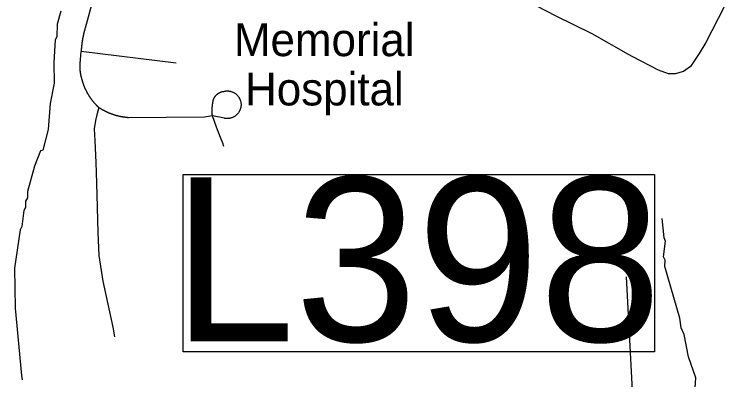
# Model space of a CAD drawing. Extents: x 1268485 to 1426702, y 514839 to 616766.
# Drawn here: x 1360511 to 1362314, y 559787 to 560698 of the extents above; entities that cross this region are included whole.
import ezdxf

# ---------------------------------------------------------------- set-up
doc = ezdxf.new("R2010")
doc.units = 0
for name, color, linetype in [('Old_Level_22', 7, 'Continuous'), ('Old_Level_31', 7, 'Continuous'), ('Old_Level_35', 7, 'Continuous'), ('Old_Level_62', 7, 'Continuous')]:
    doc.layers.add(name, color=color, linetype=linetype)

msp = doc.modelspace()

# ---------------------------------------------------------------- linework, layer by layer
at = {"layer": 'Old_Level_22'}
msp.add_line((1361325.026, 560635.353), (1361325.026, 560635.353), dxfattribs=at)
at = {"layer": 'Old_Level_31'}
msp.add_lwpolyline([(1360931.786, 560299.169), (1362108.954, 560299.169), (1362108.954, 559855.94), (1360931.786, 559855.94), (1360931.786, 560299.169)], dxfattribs=at)
at = {"layer": 'Old_Level_35'}
for p, q in [((1360759.664, 560930.689), (1360687.486, 560664.48)), ((1360676.003, 560585.945), (1360677.336, 560605.937)), ((1360914.478, 560577.23), (1360677.336, 560605.937)), ((1361035.357, 560439.127), (1361005.214, 560444.92)), ((1362064.616, 559548.996), (1362038.882, 560043.684))]:
    msp.add_line(p, q, dxfattribs=at)
for points in [[(1362313.754, 560777.823), (1362236.654, 560628.647), (1362220.25, 560600.76), (1362198.617, 560568.567), (1362180.88, 560556.059), (1362160.785, 560549.855), (1362143.458, 560550.317), (1362118.954, 560558.98), (1362054.773, 560592.558), (1362043.905, 560598.299), (1361952.862, 560649.818), (1361863.46, 560694.264), (1361813.632, 560720.305)], [(1360687.486, 560664.48), (1360687.383, 560663.916), (1360687.076, 560663.352), (1360686.973, 560662.737), (1360686.871, 560662.173), (1360686.666, 560661.609), (1360686.461, 560661.045), (1360686.358, 560660.43), (1360686.153, 560659.866), (1360686.05, 560659.302), (1360685.845, 560658.738), (1360685.743, 560658.123), (1360685.538, 560657.559), (1360685.333, 560656.995), (1360685.23, 560656.38), (1360685.128, 560655.817), (1360684.923, 560655.252), (1360684.718, 560654.637), (1360684.615, 560654.074), (1360684.513, 560653.509), (1360684.41, 560652.894), (1360684.205, 560652.331), (1360684, 560651.766), (1360683.897, 560651.1), (1360683.795, 560650.588), (1360683.59, 560650.023), (1360683.487, 560649.357), (1360683.385, 560648.793), (1360683.282, 560648.178), (1360683.077, 560647.614), (1360682.975, 560647.05), (1360682.872, 560646.435), (1360682.77, 560645.871), (1360682.667, 560645.256), (1360682.462, 560644.692), (1360682.36, 560644.077), (1360682.257, 560643.513), (1360682.154, 560642.949), (1360681.949, 560642.334), (1360681.847, 560641.77), (1360681.744, 560641.104), (1360681.642, 560640.54), (1360681.539, 560639.925), (1360681.334, 560639.361), (1360681.232, 560638.746), (1360681.129, 560638.182), (1360681.027, 560637.567), (1360681.027, 560637.003), (1360680.924, 560636.439), (1360680.719, 560635.824), (1360680.617, 560635.26), (1360680.514, 560634.644), (1360680.412, 560634.081), (1360680.412, 560633.414), (1360680.206, 560632.851), (1360680.104, 560632.236), (1360680.001, 560631.671), (1360680.001, 560631.056), (1360679.899, 560630.441), (1360679.796, 560629.877), (1360679.796, 560629.262), (1360679.591, 560628.698), (1360679.489, 560628.083), (1360679.489, 560627.519), (1360679.386, 560626.853), (1360679.284, 560626.289), (1360679.284, 560625.674), (1360679.079, 560625.11), (1360678.976, 560624.494), (1360678.976, 560623.879), (1360678.874, 560623.316), (1360678.874, 560622.701), (1360678.771, 560622.136), (1360678.771, 560621.521), (1360678.669, 560620.958), (1360678.464, 560620.291), (1360678.464, 560619.676), (1360678.361, 560619.112), (1360678.361, 560618.497), (1360678.361, 560617.933), (1360678.258, 560617.318), (1360678.258, 560616.754), (1360678.156, 560616.139), (1360678.156, 560615.524), (1360677.951, 560614.959), (1360677.951, 560614.293), (1360677.951, 560613.729), (1360677.848, 560613.114), (1360677.848, 560612.499), (1360677.746, 560611.935), (1360677.746, 560611.32), (1360677.746, 560610.705), (1360677.643, 560610.141), (1360677.643, 560609.526), (1360677.643, 560608.962), (1360677.643, 560608.295), (1360677.541, 560607.68), (1360677.541, 560607.117), (1360677.541, 560606.501), (1360677.336, 560605.937)], [(1360678.874, 560539.193), (1360678.771, 560539.705), (1360678.669, 560540.115), (1360678.464, 560540.577), (1360678.361, 560541.038), (1360678.258, 560541.5), (1360678.156, 560541.961), (1360677.951, 560542.423), (1360677.848, 560542.884), (1360677.746, 560543.396), (1360677.746, 560543.806), (1360677.643, 560544.268), (1360677.541, 560544.729), (1360677.336, 560545.191), (1360677.233, 560545.704), (1360677.131, 560546.114), (1360677.131, 560546.626), (1360677.028, 560547.087), (1360676.926, 560547.549), (1360676.721, 560548.01), (1360676.618, 560548.523), (1360676.618, 560548.933), (1360676.516, 560549.445), (1360676.413, 560549.855), (1360676.413, 560550.368), (1360676.208, 560550.83), (1360676.105, 560551.291), (1360676.105, 560551.753), (1360676.003, 560552.265), (1360676.003, 560552.675), (1360675.9, 560553.188), (1360675.798, 560553.649), (1360675.798, 560554.111), (1360675.593, 560554.572), (1360675.593, 560555.084), (1360675.49, 560555.546), (1360675.49, 560556.007), (1360675.388, 560556.52), (1360675.388, 560556.93), (1360675.388, 560557.442), (1360675.285, 560557.852), (1360675.285, 560558.365), (1360675.08, 560558.878), (1360675.08, 560559.288), (1360675.08, 560559.8), (1360674.978, 560560.262), (1360674.978, 560560.775), (1360674.978, 560561.236), (1360674.978, 560561.698), (1360674.875, 560562.21), (1360674.875, 560562.62), (1360674.875, 560563.133), (1360674.875, 560563.646), (1360674.875, 560564.056), (1360674.773, 560564.568), (1360674.773, 560565.081), (1360674.773, 560565.491), (1360674.773, 560566.004), (1360674.773, 560566.414), (1360674.773, 560566.926), (1360674.773, 560567.439), (1360674.773, 560567.9), (1360674.773, 560568.362), (1360674.773, 560568.874), (1360674.773, 560569.335), (1360674.773, 560569.797), (1360674.773, 560570.258), (1360674.773, 560570.771), (1360674.773, 560571.233), (1360674.773, 560571.693), (1360674.773, 560572.206), (1360674.773, 560572.668), (1360674.773, 560573.129), (1360674.773, 560573.641), (1360674.875, 560574.052), (1360674.875, 560574.564), (1360674.875, 560575.077), (1360674.875, 560575.487), (1360674.875, 560576), (1360674.978, 560576.512), (1360674.978, 560576.922), (1360674.978, 560577.435), (1360675.08, 560577.897), (1360675.08, 560578.358), (1360675.08, 560578.87), (1360675.285, 560579.332), (1360675.285, 560579.793), (1360675.285, 560580.255), (1360675.388, 560580.767), (1360675.388, 560581.228), (1360675.49, 560581.69), (1360675.49, 560582.203), (1360675.593, 560582.613), (1360675.593, 560583.126), (1360675.798, 560583.587), (1360675.798, 560584.048), (1360675.9, 560584.561), (1360675.9, 560585.022), (1360676.003, 560585.484), (1360676.003, 560585.945)], [(1360721.422, 560466.041), (1360720.704, 560466.707), (1360720.089, 560467.322), (1360719.474, 560467.886), (1360718.859, 560468.501), (1360718.244, 560469.117), (1360717.628, 560469.68), (1360717.013, 560470.295), (1360716.398, 560470.962), (1360715.886, 560471.577), (1360715.27, 560472.192), (1360714.655, 560472.808), (1360714.04, 560473.423), (1360713.527, 560474.14), (1360712.912, 560474.756), (1360712.297, 560475.371), (1360711.784, 560476.088), (1360711.169, 560476.704), (1360710.657, 560477.319), (1360710.042, 560477.985), (1360709.529, 560478.702), (1360708.914, 560479.318), (1360708.401, 560479.984), (1360707.786, 560480.702), (1360707.273, 560481.317), (1360706.761, 560481.983), (1360706.146, 560482.701), (1360705.633, 560483.368), (1360705.12, 560484.085), (1360704.608, 560484.751), (1360704.095, 560485.418), (1360703.48, 560486.136), (1360702.967, 560486.854), (1360702.455, 560487.571), (1360702.045, 560488.237), (1360701.532, 560488.955), (1360701.019, 560489.673), (1360700.507, 560490.39), (1360700.097, 560491.108), (1360699.584, 560491.826), (1360699.174, 560492.543), (1360698.661, 560493.261), (1360698.149, 560493.979), (1360697.738, 560494.748), (1360697.226, 560495.414), (1360696.713, 560496.183), (1360696.406, 560496.952), (1360695.893, 560497.67), (1360695.38, 560498.439), (1360694.97, 560499.208), (1360694.458, 560499.925), (1360694.15, 560500.695), (1360693.74, 560501.463), (1360693.227, 560502.181), (1360692.92, 560502.95), (1360692.51, 560503.668), (1360691.997, 560504.436), (1360691.587, 560505.257), (1360691.279, 560506.026), (1360690.869, 560506.744), (1360690.459, 560507.564), (1360690.151, 560508.332), (1360689.741, 560509.05), (1360689.331, 560509.87), (1360689.024, 560510.64), (1360688.614, 560511.46), (1360688.203, 560512.228), (1360687.896, 560512.998), (1360687.486, 560513.818), (1360687.076, 560514.638), (1360686.768, 560515.356), (1360686.461, 560516.176), (1360686.153, 560516.996), (1360685.743, 560517.816), (1360685.538, 560518.585), (1360685.128, 560519.354), (1360684.923, 560520.175), (1360684.513, 560520.995), (1360684.205, 560521.815), (1360683.897, 560522.635), (1360683.59, 560523.455), (1360683.385, 560524.276), (1360682.975, 560525.044), (1360682.77, 560525.864), (1360682.462, 560526.736), (1360682.257, 560527.556), (1360681.949, 560528.377), (1360681.744, 560529.197), (1360681.334, 560530.017), (1360681.129, 560530.888), (1360680.924, 560531.708), (1360680.719, 560532.478), (1360680.514, 560533.298), (1360680.206, 560534.169), (1360680.001, 560534.989), (1360679.796, 560535.861), (1360679.489, 560536.681), (1360679.386, 560537.501), (1360679.079, 560538.373), (1360678.874, 560539.193)], [(1361007.47, 560484.188), (1361007.675, 560484.496), (1361007.777, 560484.854), (1361007.88, 560485.264), (1361007.88, 560485.572), (1361007.982, 560485.931), (1361008.085, 560486.289), (1361008.29, 560486.649), (1361008.392, 560487.007), (1361008.495, 560487.315), (1361008.7, 560487.674), (1361008.905, 560487.981), (1361009.007, 560488.391), (1361009.11, 560488.699), (1361009.213, 560489.058), (1361009.418, 560489.365), (1361009.623, 560489.673), (1361009.725, 560490.083), (1361009.828, 560490.39), (1361010.135, 560490.698), (1361010.238, 560491.005), (1361010.545, 560491.365), (1361010.648, 560491.672), (1361010.853, 560491.98), (1361010.955, 560492.338), (1361011.263, 560492.646), (1361011.468, 560492.953), (1361011.673, 560493.261), (1361011.878, 560493.569), (1361012.083, 560493.876), (1361012.288, 560494.184), (1361012.493, 560494.441), (1361012.801, 560494.748), (1361013.006, 560495.056), (1361013.211, 560495.312), (1361013.416, 560495.619), (1361013.621, 560495.927), (1361013.826, 560496.183), (1361014.134, 560496.491), (1361014.339, 560496.747), (1361014.646, 560497.004), (1361014.851, 560497.311), (1361015.159, 560497.567), (1361015.364, 560497.824), (1361015.774, 560498.08), (1361015.979, 560498.387), (1361016.287, 560498.644), (1361016.492, 560498.9), (1361016.799, 560499.105), (1361017.005, 560499.31), (1361017.415, 560499.567), (1361017.62, 560499.823), (1361017.825, 560500.079), (1361018.235, 560500.335), (1361018.542, 560500.49), (1361018.747, 560500.745), (1361019.158, 560500.951), (1361019.363, 560501.207), (1361019.773, 560501.361), (1361019.978, 560501.566), (1361020.388, 560501.822), (1361020.593, 560501.976), (1361021.003, 560502.181), (1361021.208, 560502.386), (1361021.618, 560502.54), (1361021.926, 560502.745), (1361022.233, 560502.95), (1361022.643, 560503.104), (1361022.848, 560503.258), (1361023.259, 560503.463), (1361023.669, 560503.616), (1361023.874, 560503.77), (1361024.284, 560503.924), (1361024.591, 560504.078), (1361024.899, 560504.231), (1361025.207, 560504.386), (1361025.617, 560504.488), (1361026.027, 560504.641), (1361026.232, 560504.744), (1361026.642, 560504.898), (1361026.95, 560505.001), (1361027.36, 560505.103), (1361027.77, 560505.257), (1361028.077, 560505.359), (1361028.385, 560505.513), (1361028.795, 560505.564), (1361029.103, 560505.667), (1361029.513, 560505.769), (1361029.923, 560505.872), (1361030.23, 560505.923), (1361030.64, 560506.026), (1361031.051, 560506.077), (1361031.358, 560506.179), (1361031.666, 560506.231), (1361031.973, 560506.334), (1361032.383, 560506.334), (1361032.794, 560506.384), (1361033.101, 560506.436), (1361033.511, 560506.487), (1361033.921, 560506.487)], [(1361033.921, 560506.487), (1361035.152, 560506.795), (1361036.382, 560507), (1361037.612, 560507.256), (1361038.74, 560507.359), (1361039.97, 560507.461), (1361041.201, 560507.512), (1361042.533, 560507.512), (1361043.764, 560507.512), (1361044.994, 560507.359), (1361046.224, 560507.256), (1361047.455, 560507.102), (1361048.788, 560506.897), (1361050.018, 560506.641), (1361051.248, 560506.334), (1361052.376, 560506.026), (1361053.606, 560505.564), (1361054.734, 560505.103), (1361055.862, 560504.693), (1361056.99, 560504.129), (1361058.117, 560503.565), (1361059.245, 560503.001), (1361060.373, 560502.386), (1361061.398, 560501.668), (1361062.424, 560500.951), (1361063.346, 560500.182), (1361064.372, 560499.413), (1361065.397, 560498.644), (1361066.217, 560497.772), (1361067.14, 560496.901), (1361067.96, 560495.927), (1361068.78, 560495.004), (1361069.498, 560493.979), (1361070.216, 560493.005), (1361071.036, 560491.98), (1361071.651, 560490.955), (1361072.266, 560489.827), (1361072.881, 560488.75), (1361073.394, 560487.622), (1361074.009, 560486.494), (1361074.419, 560485.316), (1361074.829, 560484.136), (1361075.239, 560482.958), (1361075.547, 560481.727), (1361075.854, 560480.548), (1361076.162, 560479.318), (1361076.265, 560478.087), (1361076.47, 560476.806), (1361076.675, 560475.627), (1361076.675, 560474.396), (1361076.675, 560473.115), (1361076.675, 560471.885), (1361076.675, 560470.603), (1361076.47, 560469.373), (1361076.367, 560468.142), (1361076.162, 560466.861), (1361075.854, 560465.682), (1361075.649, 560464.451), (1361075.239, 560463.273), (1361074.829, 560462.042), (1361074.522, 560460.863), (1361074.009, 560459.684), (1361073.496, 560458.556), (1361072.984, 560457.429), (1361072.369, 560456.301), (1361071.753, 560455.276), (1361071.138, 560454.199), (1361070.421, 560453.123), (1361069.6, 560452.148), (1361068.883, 560451.175), (1361068.165, 560450.2), (1361067.242, 560449.329), (1361066.422, 560448.355), (1361065.499, 560447.484), (1361064.474, 560446.663), (1361063.654, 560445.946), (1361062.629, 560445.126), (1361061.603, 560444.459), (1361060.476, 560443.741), (1361059.45, 560443.126), (1361058.425, 560442.511), (1361057.297, 560441.947), (1361056.169, 560441.383), (1361055.042, 560440.922), (1361053.709, 560440.512), (1361052.581, 560440.05), (1361051.351, 560439.742), (1361050.223, 560439.435), (1361048.993, 560439.127), (1361047.762, 560438.922), (1361046.532, 560438.769), (1361045.302, 560438.615), (1361043.969, 560438.512), (1361042.739, 560438.461), (1361041.508, 560438.461), (1361040.278, 560438.512), (1361039.048, 560438.615), (1361037.715, 560438.769), (1361036.484, 560438.922), (1361035.357, 560439.127)], [(1361005.214, 560444.92), (1361005.111, 560445.331), (1361005.111, 560445.689), (1361005.111, 560446.151), (1361005.009, 560446.509), (1361005.009, 560446.868), (1361005.009, 560447.329), (1361004.906, 560447.689), (1361004.906, 560448.15), (1361004.906, 560448.509), (1361004.906, 560448.867), (1361004.701, 560449.329), (1361004.701, 560449.688), (1361004.701, 560450.047), (1361004.701, 560450.508), (1361004.701, 560450.867), (1361004.599, 560451.225), (1361004.599, 560451.687), (1361004.599, 560452.046), (1361004.599, 560452.507), (1361004.599, 560452.866), (1361004.599, 560453.276), (1361004.496, 560453.686), (1361004.496, 560454.045), (1361004.496, 560454.455), (1361004.496, 560454.865), (1361004.496, 560455.276), (1361004.496, 560455.686), (1361004.496, 560456.044), (1361004.496, 560456.454), (1361004.496, 560456.864), (1361004.496, 560457.274), (1361004.496, 560457.685), (1361004.496, 560458.044), (1361004.496, 560458.454), (1361004.496, 560458.864), (1361004.496, 560459.274), (1361004.496, 560459.633), (1361004.496, 560460.043), (1361004.496, 560460.453), (1361004.496, 560460.863), (1361004.496, 560461.273), (1361004.496, 560461.632), (1361004.496, 560462.042), (1361004.599, 560462.452), (1361004.599, 560462.811), (1361004.599, 560463.273), (1361004.599, 560463.631), (1361004.599, 560464.041), (1361004.599, 560464.451), (1361004.599, 560464.811), (1361004.701, 560465.271), (1361004.701, 560465.631), (1361004.701, 560465.989), (1361004.701, 560466.451), (1361004.906, 560466.809), (1361004.906, 560467.271), (1361004.906, 560467.63), (1361004.906, 560467.989), (1361005.009, 560468.45), (1361005.009, 560468.809), (1361005.009, 560469.167), (1361005.111, 560469.629), (1361005.111, 560469.988), (1361005.111, 560470.398), (1361005.214, 560470.808), (1361005.214, 560471.167), (1361005.214, 560471.577), (1361005.419, 560471.987), (1361005.419, 560472.397), (1361005.522, 560472.756), (1361005.522, 560473.166), (1361005.522, 560473.576), (1361005.624, 560473.935), (1361005.624, 560474.396), (1361005.727, 560474.756), (1361005.727, 560475.114), (1361005.829, 560475.576), (1361005.829, 560475.934), (1361006.034, 560476.293), (1361006.034, 560476.754), (1361006.137, 560477.114), (1361006.137, 560477.524), (1361006.239, 560477.882), (1361006.239, 560478.292), (1361006.342, 560478.702), (1361006.547, 560479.062), (1361006.547, 560479.523), (1361006.649, 560479.882), (1361006.649, 560480.24), (1361006.752, 560480.65), (1361006.854, 560481.06), (1361006.854, 560481.42), (1361006.957, 560481.83), (1361007.162, 560482.188), (1361007.162, 560482.65), (1361007.265, 560483.008), (1361007.367, 560483.368), (1361007.367, 560483.726), (1361007.47, 560484.188)], [(1360721.422, 560466.041), (1360716.603, 560447.586), (1360713.22, 560433.643), (1360710.349, 560412.522), (1360711.784, 560383.2), (1360714.04, 560329.066), (1360714.655, 560304.255), (1360716.296, 560248.07), (1360718.961, 560153.644), (1360721.832, 560096.998), (1360731.469, 560032.201), (1360756.281, 559917.937), (1360761.1, 559893.586)], [(1360795.856, 560440.563), (1360795.138, 560440.614), (1360794.215, 560440.665), (1360793.498, 560440.768), (1360792.78, 560440.819), (1360791.857, 560440.922), (1360791.14, 560441.024), (1360790.217, 560441.075), (1360789.499, 560441.178), (1360788.782, 560441.23), (1360787.859, 560441.383), (1360787.141, 560441.435), (1360786.218, 560441.588), (1360785.501, 560441.69), (1360784.783, 560441.793), (1360783.86, 560441.947), (1360783.143, 560442.05), (1360782.425, 560442.203), (1360781.502, 560442.306), (1360780.785, 560442.46), (1360779.964, 560442.562), (1360779.144, 560442.665), (1360778.426, 560442.87), (1360777.606, 560443.023), (1360776.786, 560443.178), (1360775.966, 560443.331), (1360775.248, 560443.485), (1360774.325, 560443.638), (1360773.608, 560443.793), (1360772.89, 560443.998), (1360771.967, 560444.203), (1360771.25, 560444.356), (1360770.532, 560444.561), (1360769.712, 560444.766), (1360768.891, 560444.92), (1360768.174, 560445.126), (1360767.354, 560445.381), (1360766.636, 560445.586), (1360765.918, 560445.741), (1360764.995, 560445.997), (1360764.278, 560446.202), (1360763.458, 560446.458), (1360762.74, 560446.663), (1360762.022, 560446.868), (1360761.1, 560447.124), (1360760.382, 560447.381), (1360759.664, 560447.637), (1360758.844, 560447.894), (1360758.126, 560448.15), (1360757.409, 560448.355), (1360756.588, 560448.611), (1360755.871, 560448.867), (1360755.153, 560449.175), (1360754.333, 560449.432), (1360753.615, 560449.688), (1360752.795, 560449.995), (1360751.975, 560450.252), (1360751.257, 560450.559), (1360750.539, 560450.867), (1360749.719, 560451.123), (1360749.001, 560451.43), (1360748.386, 560451.738), (1360747.669, 560452.046), (1360746.848, 560452.353), (1360746.131, 560452.712), (1360745.413, 560453.02), (1360744.593, 560453.328), (1360743.875, 560453.686), (1360743.157, 560453.994), (1360742.337, 560454.301), (1360741.62, 560454.711), (1360741.004, 560455.019), (1360740.287, 560455.378), (1360739.467, 560455.686), (1360738.749, 560456.044), (1360738.031, 560456.454), (1360737.416, 560456.762), (1360736.596, 560457.121), (1360735.878, 560457.479), (1360735.263, 560457.89), (1360734.545, 560458.249), (1360733.725, 560458.607), (1360733.11, 560459.017), (1360732.392, 560459.427), (1360731.675, 560459.838), (1360730.957, 560460.197), (1360730.239, 560460.555), (1360729.521, 560461.017), (1360728.906, 560461.375), (1360728.086, 560461.837), (1360727.471, 560462.196), (1360726.753, 560462.606), (1360726.138, 560463.068), (1360725.42, 560463.478), (1360724.703, 560463.888), (1360723.985, 560464.298), (1360723.37, 560464.759), (1360722.755, 560465.169), (1360722.037, 560465.631), (1360721.422, 560466.041)], [(1361005.214, 560444.92), (1360985.734, 560442.306), (1360795.856, 560440.563)], [(1361033.614, 560369), (1361031.461, 560376.946), (1361025.514, 560391.453), (1361015.672, 560416.828), (1361005.214, 560444.92)]]:
    msp.add_lwpolyline(points, dxfattribs=at)
at = {"layer": 'Old_Level_62'}
for points in [[(1360626.38, 560706.362), (1360617.563, 560674.579), (1360616.845, 560642.591), (1360612.642, 560634.696), (1360609.258, 560578.819), (1360609.976, 560526.787), (1360599.724, 560476.498), (1360595.212, 560411.138), (1360581.987, 560359.516), (1360575.937, 560357.619), (1360561.071, 560319.992), (1360543.539, 560256.478), (1360543.129, 560240.484), (1360538.926, 560232.589), (1360538.515, 560216.595), (1360534.414, 560208.7), (1360529.391, 560168.818), (1360525.187, 560160.923), (1360510.936, 560065.267), (1360512.474, 559965.252), (1360528.468, 559796.853), (1360530.006, 559786.447)], [(1362202.718, 559655.162), (1362212.253, 559790.958), (1362193.491, 559843.4), (1362182.931, 559899.635), (1362175.241, 559915.834), (1362171.858, 559939.928), (1362134.948, 560068.855), (1362135.359, 560084.849), (1362131.565, 560092.949), (1362136.486, 560132.78), (1362132.693, 560140.879), (1362127.874, 560189.015)]]:
    msp.add_lwpolyline(points, dxfattribs=at)

# ---------------------------------------------------------------- texts
at = {"layer": 'Old_Level_22'}
for s, p in [('Memorial', (1361058.82, 560594.344)), ('Hospital', (1361086.624, 560471.311))]:
    msp.add_text(s, height=82.0208, rotation=0.000017, dxfattribs=at).set_placement(p)
at = {"layer": 'Old_Level_31'}
msp.add_text('L398', height=410.1042, dxfattribs=at).set_placement((1360906.183, 559882.077))

doc.saveas('drawing.dxf')
